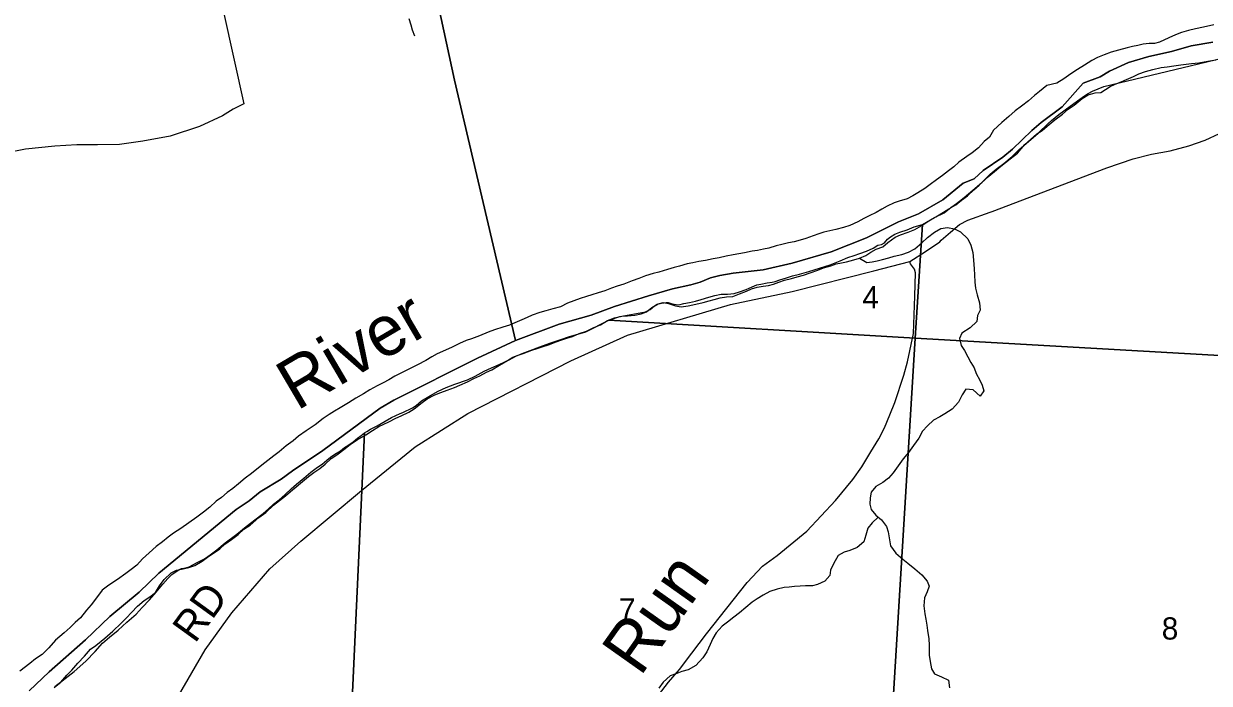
# Model space of a CAD drawing. Extents: x 1578669 to 1989827, y 208020 to 553079.
# Drawn here: x 1834641 to 1846418, y 404085 to 410635 of the extents above; entities that cross this region are included whole.
import ezdxf

# ---------------------------------------------------------------- set-up
doc = ezdxf.new("R2010")
doc.units = 0
for name, color, linetype in [('GM_X_Corporation', 7, 'Continuous'), ('GM_X_County_Road', 7, 'Continuous'), ('GM_X_County_Road_Text', 7, 'Continuous'), ('GM_X_Major_River', 7, 'Continuous'), ('GM_X_Major_River_Text', 7, 'Continuous'), ('GM_X_Minor_River', 7, 'Continuous'), ('GM_X_Minor_River_Text', 7, 'Continuous'), ('GM_X_Section', 7, 'Continuous'), ('GM_X_Section_Text', 7, 'Continuous'), ('GM_X_Township', 7, 'Continuous'), ('GM_X_Township_Road', 7, 'Continuous')]:
    doc.layers.add(name, color=color, linetype=linetype)

msp = doc.modelspace()

# ---------------------------------------------------------------- linework, layer by layer
at = {"layer": 'GM_X_Corporation'}
msp.add_lwpolyline([(1833197, 415862), (1835250, 416960), (1836829, 409839), (1836723, 409788), (1836615, 409720), (1836386, 409614), (1836095, 409520), (1835825, 409468), (1835591, 409437), (1835373, 409431), (1835169, 409432), (1834950, 409420), (1834660, 409388), (1834456, 409351)], dxfattribs=at)
at = {"layer": 'GM_X_County_Road'}
for points in [[(1844263, 408771), (1845400, 409204), (1845662, 409292), (1845844, 409339), (1846030, 409373), (1846214, 409422), (1846378, 409478), (1846520, 409546)], [(1843756, 408484), (1843846, 408565), (1843938, 408640), (1844019, 408683), (1844240, 408762), (1844263, 408771)], [(1836178, 403959), (1836445, 404416), (1836709, 404784), (1837085, 405223), (1837395, 405497), (1837995, 405999), (1838528, 406433), (1839052, 406765), (1840076, 407288), (1840638, 407542), (1841662, 407847), (1842276, 407976), (1843085, 408182), (1843443, 408275), (1843600, 408373), (1843740, 408470), (1843756, 408484)]]:
    msp.add_lwpolyline(points, dxfattribs=at)
at = {"layer": 'GM_X_Major_River'}
for points in [[(1846465, 410623), (1846361, 410602), (1846281, 410585), (1846213, 410568), (1846143, 410547), (1846083, 410525), (1846015, 410496), (1845924, 410453), (1845874, 410440), (1845822, 410438), (1845762, 410433), (1845708, 410419), (1845654, 410408), (1845602, 410395), (1845516, 410372), (1845442, 410352), (1845374, 410327), (1845307, 410300), (1845251, 410270), (1845179, 410223), (1845108, 410180), (1845042, 410137), (1844974, 410089), (1844905, 410044)], [(1845434, 410012), (1845484, 410034), (1845542, 410059), (1845595, 410082), (1845665, 410112), (1845717, 410137), (1845783, 410162), (1845857, 410182), (1845939, 410199), (1845999, 410208), (1846065, 410217), (1846135, 410226), (1846187, 410232), (1846243, 410241), (1846315, 410246), (1846405, 410262), (1846483, 410277)], [(1844905, 410044), (1844805, 410020), (1844733, 409963), (1844682, 409923), (1844622, 409870), (1844553, 409817), (1844489, 409769), (1844428, 409714), (1844359, 409655), (1844275, 409578), (1844236, 409510), (1844181, 409465), (1844125, 409403), (1844062, 409354), (1844010, 409317), (1843929, 409260), (1843879, 409214), (1843828, 409173), (1843768, 409127), (1843707, 409084), (1843645, 409037), (1843592, 408999), (1843522, 408954), (1843472, 408927), (1843417, 408897), (1843337, 408872), (1843287, 408855), (1843217, 408824), (1843166, 408794), (1843108, 408761), (1843040, 408726), (1842985, 408700), (1842927, 408667), (1842847, 408630), (1842786, 408610), (1842710, 408593), (1842650, 408578), (1842590, 408565), (1842540, 408549), (1842484, 408530), (1842411, 408503), (1842355, 408487), (1842293, 408470), (1842239, 408459), (1842173, 408444), (1842117, 408428), (1842043, 408407), (1841989, 408396), (1841930, 408384), (1841878, 408375), (1841802, 408360), (1841746, 408349), (1841690, 408339), (1841620, 408326), (1841548, 408311), (1841490, 408299), (1841414, 408284), (1841348, 408273), (1841288, 408260), (1841230, 408249), (1841157, 408227), (1841101, 408214), (1841035, 408193), (1840951, 408168), (1840895, 408156), (1840818, 408131), (1840750, 408106), (1840684, 408081), (1840602, 408050), (1840536, 408029), (1840479, 408009), (1840413, 407984), (1840347, 407961), (1840283, 407941), (1840231, 407926), (1840170, 407905), (1840106, 407882), (1840044, 407860), (1839974, 407823), (1839897, 407802), (1839829, 407785), (1839769, 407767), (1839693, 407740), (1839641, 407717), (1839590, 407693), (1839518, 407666), (1839468, 407643), (1839400, 407620), (1839319, 407595), (1839255, 407573), (1839169, 407536), (1839089, 407507), (1839036, 407488), (1838970, 407459), (1838896, 407423), (1838832, 407394), (1838747, 407357), (1838695, 407326), (1838636, 407292), (1838552, 407247), (1838494, 407218)], [(1839112, 407113), (1839172, 407138), (1839237, 407175), (1839291, 407199), (1839367, 407244), (1839448, 407291), (1839500, 407322), (1839554, 407342), (1839604, 407361), (1839689, 407392), (1839741, 407409), (1839791, 407425), (1839853, 407446), (1839931, 407475), (1839986, 407497), (1840036, 407512), (1840094, 407529), (1840160, 407557), (1840232, 407582), (1840305, 407617), (1840369, 407646), (1840440, 407689), (1840510, 407715), (1840584, 407730), (1840640, 407735), (1840712, 407742), (1840776, 407753), (1840826, 407773), (1840879, 407816), (1840943, 407854), (1840993, 407865), (1841047, 407856), (1841115, 407832), (1841173, 407825), (1841243, 407832), (1841319, 407849), (1841391, 407866), (1841449, 407882), (1841499, 407897), (1841561, 407912), (1841623, 407922), (1841685, 407927), (1841752, 407952), (1841820, 407979), (1841872, 408001), (1841928, 408020), (1841988, 408029), (1842038, 408035), (1842088, 408048), (1842143, 408068), (1842199, 408087), (1842267, 408104), (1842325, 408123), (1842387, 408137), (1842455, 408160), (1842528, 408189), (1842586, 408210), (1842658, 408232), (1842712, 408249), (1842766, 408262), (1842816, 408270), (1842886, 408289), (1842945, 408308), (1843005, 408334), (1843057, 408367), (1843108, 408396), (1843176, 408420), (1843226, 408461), (1843297, 408514), (1843351, 408540), (1843427, 408565), (1843492, 408592), (1843562, 408631), (1843626, 408675), (1843701, 408716), (1843779, 408765), (1843832, 408796), (1843900, 408838), (1843957, 408883), (1844015, 408926), (1844078, 408984), (1844132, 409031), (1844213, 409108), (1844284, 409167), (1844348, 409219), (1844441, 409292), (1844512, 409349), (1844587, 409436), (1844641, 409485), (1844706, 409541), (1844758, 409574), (1844829, 409633), (1844883, 409679), (1844960, 409738), (1845018, 409785), (1845075, 409826), (1845157, 409894), (1845214, 409929), (1845286, 409950), (1845340, 409951), (1845434, 410012)], [(1838494, 407218), (1838399, 407171), (1838327, 407134), (1838269, 407099), (1838212, 407069), (1838152, 407040), (1838078, 406999), (1838015, 406960), (1837941, 406916), (1837866, 406871), (1837784, 406820), (1837727, 406787), (1837675, 406753), (1837617, 406714), (1837536, 406651), (1837447, 406592), (1837371, 406539), (1837316, 406493), (1837248, 406444), (1837177, 406385), (1837127, 406344), (1837036, 406273), (1836957, 406210), (1836905, 406168), (1836842, 406121), (1836776, 406064), (1836719, 406020), (1836661, 405979), (1836604, 405931), (1836554, 405892), (1836491, 405833), (1836427, 405785), (1836362, 405736), (1836281, 405677), (1836201, 405622), (1836130, 405575), (1836076, 405535), (1836019, 405488), (1835955, 405443), (1835888, 405380), (1835820, 405320), (1835765, 405259), (1835708, 405216), (1835656, 405176), (1835573, 405115), (1835485, 405058), (1835420, 405009), (1835363, 404933), (1835311, 404864), (1835266, 404810), (1835205, 404735), (1835153, 404690), (1835102, 404638), (1835044, 404587), (1834957, 404514), (1834890, 404437), (1834823, 404371), (1834759, 404328), (1834702, 404281), (1834601, 404206)], [(1834943, 404042), (1835008, 404097), (1835068, 404164), (1835119, 404216), (1835178, 404285), (1835243, 404354), (1835305, 404424), (1835358, 404459), (1835447, 404534), (1835525, 404601), (1835608, 404682), (1835661, 404736), (1835713, 404787), (1835770, 404852), (1835837, 404908), (1835893, 404945), (1835949, 404988), (1835990, 405052), (1836035, 405114), (1836106, 405183), (1836158, 405208), (1836226, 405221), (1836282, 405235), (1836342, 405256), (1836415, 405299), (1836481, 405348), (1836536, 405384), (1836588, 405421), (1836639, 405467), (1836705, 405514), (1836772, 405563), (1836826, 405615), (1836889, 405656), (1836977, 405731), (1837046, 405782), (1837121, 405853), (1837181, 405899), (1837240, 405948), (1837292, 405989), (1837349, 406037), (1837411, 406090), (1837470, 406137), (1837522, 406179), (1837583, 406218), (1837637, 406261), (1837696, 406317), (1837752, 406354), (1837833, 406417), (1837885, 406457), (1837954, 406504), (1838040, 406553), (1838107, 406594), (1838167, 406635), (1838268, 406682), (1838338, 406718), (1838390, 406741), (1838466, 406776), (1838521, 406809), (1838600, 406873), (1838650, 406910), (1838726, 406949), (1838783, 406972), (1838847, 406996), (1838921, 407023), (1838973, 407046), (1839050, 407079), (1839112, 407113)]]:
    msp.add_lwpolyline(points, dxfattribs=at)
at = {"layer": 'GM_X_Minor_River'}
for points in [[(1838468, 410688), (1838485, 410624), (1838500, 410574)], [(1838500, 410574), (1838522, 410515)], [(1842943, 408308), (1843015, 408264), (1843069, 408269), (1843120, 408280), (1843172, 408295), (1843236, 408310), (1843288, 408325), (1843365, 408344), (1843429, 408366), (1843494, 408399), (1843563, 408460), (1843618, 408511), (1843687, 408566), (1843753, 408603), (1843817, 408611), (1843887, 408598), (1843948, 408569), (1844021, 408500), (1844048, 408435), (1844068, 408362), (1844077, 408288), (1844083, 408202), (1844086, 408140), (1844089, 408068), (1844096, 408009), (1844114, 407941), (1844137, 407864), (1844141, 407790), (1844116, 407737), (1844109, 407677), (1844044, 407616), (1843961, 407563), (1843936, 407510), (1843953, 407441), (1843988, 407391), (1844021, 407328), (1844050, 407271), (1844083, 407219), (1844104, 407162), (1844140, 407095), (1844161, 407045), (1844178, 406990), (1844143, 406937), (1844073, 407000), (1844001, 407006), (1843964, 406950), (1843928, 406877), (1843863, 406806), (1843792, 406761), (1843742, 406730), (1843677, 406697), (1843618, 406642), (1843571, 406589), (1843534, 406520), (1843479, 406447), (1843431, 406376), (1843378, 406315), (1843327, 406243), (1843278, 406174), (1843233, 406123), (1843176, 406080), (1843107, 406039), (1843060, 405984), (1843049, 405928), (1843046, 405864), (1843059, 405810), (1843106, 405755), (1843161, 405708), (1843212, 405641), (1843229, 405590), (1843250, 405450), (1843304, 405377), (1843373, 405317), (1843424, 405278), (1843493, 405223), (1843562, 405161), (1843615, 405098), (1843636, 405048), (1843617, 404994), (1843588, 404933), (1843582, 404855), (1843593, 404774), (1843604, 404720), (1843611, 404662), (1843618, 404610), (1843632, 404525), (1843637, 404465), (1843635, 404363), (1843644, 404301), (1843660, 404228), (1843687, 404178), (1843759, 404150), (1843826, 404117), (1843839, 404041)], [(1843128, 405736), (1843068, 405679), (1843025, 405624), (1843006, 405556), (1842985, 405489), (1842920, 405434), (1842849, 405405), (1842791, 405388), (1842731, 405355), (1842685, 405272), (1842656, 405207), (1842649, 405155), (1842600, 405099), (1842525, 405065), (1842475, 405054), (1842407, 405053), (1842353, 405050), (1842297, 405045), (1842245, 405040), (1842195, 405035), (1842125, 405018), (1842054, 404995), (1841988, 404961), (1841927, 404924), (1841876, 404889), (1841750, 404783), (1841694, 404742), (1841631, 404693), (1841578, 404652), (1841519, 404585), (1841486, 404529), (1841459, 404470), (1841427, 404398), (1841388, 404339), (1841317, 404260), (1841242, 404218), (1841180, 404201), (1841128, 404182), (1841063, 404159), (1840992, 404096), (1840951, 404037)]]:
    msp.add_lwpolyline(points, dxfattribs=at)
at = {"layer": 'GM_X_Section'}
for points in [[(1848849, 407208), (1843496, 407511), (1843570, 408642), (1843689, 408709), (1843783, 408756), (1843852, 408809), (1843906, 408849), (1843983, 408909), (1844071, 408982), (1844163, 409060), (1844242, 409140), (1844300, 409191), (1844376, 409247), (1844459, 409315), (1844527, 409384), (1844603, 409450), (1844668, 409504), (1844718, 409547), (1844818, 409645), (1844850, 409675), (1844925, 409734), (1845037, 409818), (1845131, 409887), (1845180, 409919), (1845214, 409941), (1845258, 409965), (1845371, 410012), (1847499, 410521)], [(1837836, 402490), (1838025, 406571), (1838050, 406587), (1838086, 406609), (1838152, 406643), (1838230, 406688), (1838296, 406724), (1838382, 406764), (1838406, 406775), (1838503, 406819), (1838541, 406845), (1838591, 406891), (1838683, 406944), (1838757, 406986), (1838838, 407023), (1838924, 407057), (1839048, 407100), (1839126, 407136), (1839216, 407184), (1839289, 407217), (1839363, 407251), (1839463, 407296), (1839529, 407332), (1839593, 407360), (1839673, 407391), (1839768, 407425), (1839866, 407463), (1839898, 407474), (1839976, 407498), (1840054, 407526), (1840226, 407576), (1840455, 407692), (1843496, 407511), (1843171, 402181)], [(1834951, 404052), (1835054, 404132), (1835142, 404201), (1835257, 404305), (1835351, 404400), (1835425, 404482), (1835494, 404543), (1835580, 404613), (1835666, 404691), (1835757, 404770), (1835819, 404836), (1835890, 404914), (1835958, 404991), (1836024, 405069), (1836073, 405125), (1836113, 405164), (1836155, 405196), (1836183, 405212), (1836209, 405224), (1836251, 405230), (1836283, 405240), (1836363, 405283), (1836437, 405321), (1836494, 405359), (1836560, 405410), (1836642, 405478), (1836759, 405565), (1836851, 405641), (1836937, 405709), (1837018, 405772), (1837072, 405818), (1837122, 405864), (1837180, 405907), (1837239, 405959), (1837297, 406015), (1837351, 406061), (1837423, 406122), (1837494, 406180), (1837560, 406230), (1837606, 406261), (1837652, 406301), (1837688, 406329), (1837732, 406361), (1837787, 406394), (1837829, 406426), (1837861, 406446), (1837913, 406484), (1837955, 406518), (1837993, 406547), (1838025, 406571), (1837836, 402490)]]:
    msp.add_lwpolyline(points, dxfattribs=at)
for points in [[(1843570, 408642), (1843496, 407511), (1840455, 407692), (1840564, 407728), (1840819, 407774), (1840865, 407796), (1840906, 407834), (1840932, 407849), (1840978, 407861), (1841024, 407867), (1841044, 407865), (1841082, 407853), (1841122, 407845), (1841148, 407844), (1841198, 407856), (1841256, 407868), (1841314, 407880), (1841372, 407897), (1841446, 407919), (1841508, 407935), (1841570, 407950), (1841632, 407950), (1841700, 407956), (1841752, 407972), (1841816, 407995), (1841876, 408021), (1841925, 408041), (1841965, 408050), (1842025, 408062), (1842077, 408070), (1842107, 408074), (1842153, 408090), (1842217, 408113), (1842279, 408131), (1842347, 408149), (1842441, 408174), (1842545, 408208), (1842651, 408241), (1842750, 408281), (1842826, 408312), (1842890, 408334), (1842946, 408352), (1843014, 408375), (1843080, 408407), (1843124, 408437), (1843162, 408443), (1843193, 408459), (1843223, 408494), (1843253, 408520), (1843293, 408546), (1843343, 408564), (1843417, 408587), (1843486, 408618)], [(1848849, 407208), (1848581, 401881), (1843171, 402181), (1843496, 407511)]]:
    msp.add_lwpolyline(points, close=True, dxfattribs=at)
at = {"layer": 'GM_X_Township'}
for points in [[(1836507, 420388), (1837156, 418122), (1837704, 415695), (1838921, 410076), (1839525, 407490), (1839150, 407313), (1838318, 406896), (1838183, 406816), (1837611, 406397), (1837311, 406196), (1837197, 406111), (1836991, 405986), (1836881, 405898), (1836750, 405811), (1835984, 405180), (1835788, 404989), (1835496, 404748), (1835254, 404515), (1834895, 404199), (1834694, 404009)], [(1846455, 410451), (1846237, 410416), (1846043, 410360), (1845817, 410311), (1845615, 410251), (1845426, 410164), (1845334, 410109), (1845165, 410046), (1844956, 409811), (1844747, 409654), (1844654, 409576), (1844465, 409389), (1844366, 409311), (1844173, 409178), (1844082, 409096), (1843973, 409051), (1843772, 408886), (1843529, 408747), (1843330, 408666), (1843012, 408508), (1842662, 408370), (1842275, 408256), (1841988, 408191), (1841687, 408157), (1841557, 408134), (1841462, 408113), (1841360, 408067), (1841269, 408042), (1841087, 408003), (1840846, 407934), (1840511, 407826), (1840277, 407741), (1839960, 407651), (1839525, 407490), (1838921, 410076), (1837704, 415695)], [(1834694, 404009), (1834895, 404199), (1835254, 404515), (1835496, 404748), (1835788, 404989), (1835984, 405180), (1836750, 405811), (1836881, 405898), (1836991, 405986), (1837197, 406111), (1837311, 406196), (1837611, 406397), (1838183, 406816), (1838318, 406896), (1839150, 407313), (1839525, 407490), (1839960, 407651), (1840277, 407741), (1840511, 407826), (1840846, 407934), (1841087, 408003), (1841269, 408042), (1841360, 408067), (1841462, 408113), (1841557, 408134), (1841687, 408157), (1841988, 408191), (1842275, 408256), (1842662, 408370), (1843012, 408508), (1843330, 408666), (1843529, 408747), (1843772, 408886), (1843973, 409051), (1844082, 409096), (1844173, 409178), (1844366, 409311), (1844465, 409389), (1844654, 409576), (1844747, 409654), (1844956, 409811), (1845165, 410046), (1845334, 410109), (1845426, 410164), (1845615, 410251), (1845817, 410311), (1846043, 410360), (1846237, 410416), (1846455, 410451)]]:
    msp.add_lwpolyline(points, dxfattribs=at)
at = {"layer": 'GM_X_Township_Road'}
for points in [[(1843493, 407928), (1843500, 408162), (1843489, 408197), (1843449, 408251), (1843443, 408275)], [(1840881, 403881), (1841045, 404096), (1841155, 404222), (1841279, 404383), (1841423, 404576), (1841826, 405085), (1841980, 405249), (1842126, 405355), (1842421, 405594), (1842704, 405901), (1842876, 406110), (1842966, 406234), (1843056, 406383), (1843134, 406513), (1843191, 406622), (1843245, 406750), (1843295, 406873), (1843384, 407146), (1843419, 407278), (1843481, 407557), (1843493, 407928)]]:
    msp.add_lwpolyline(points, dxfattribs=at)

# ---------------------------------------------------------------- texts
at = {"layer": 'GM_X_County_Road_Text'}
msp.add_text('RD', height=300, rotation=54.1153, dxfattribs=at).set_placement((1836342, 404473))
at = {"layer": 'GM_X_Major_River_Text'}
msp.add_text('River', height=500, rotation=30.4432, dxfattribs=at).set_placement((1837353, 406786))
at = {"layer": 'GM_X_Minor_River_Text'}
msp.add_text('Run', height=500, rotation=54.7033, dxfattribs=at).set_placement((1840765, 404142))
at = {"layer": 'GM_X_Section_Text'}
for s, p in [('4', (1842972, 407808)), ('7', (1840554, 404707)), ('8', (1845946, 404519))]:
    msp.add_text(s, height=221, rotation=0, dxfattribs=at).set_placement(p)

doc.saveas('drawing.dxf')
